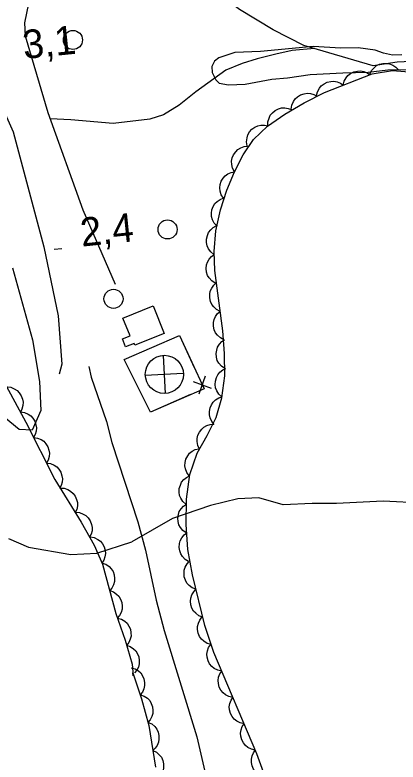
# Model space of a CAD drawing. Extents: x 336540 to 340074, y 5572036 to 5573747.
# Drawn here: x 338417.1 to 338457.2, y 5572439.2 to 5572517.5 of the extents above; entities that cross this region are included whole.
import ezdxf

# ---------------------------------------------------------------- set-up
doc = ezdxf.new("R2010")
doc.units = 0
for name, color, linetype in [('Niveau 19', 7, 'Continuous'), ('Niveau 2', 7, 'Continuous'), ('Niveau 22', 7, 'Continuous'), ('Niveau 3', 7, 'Continuous'), ('Niveau 31', 7, 'Continuous'), ('Niveau 34', 7, 'Continuous'), ('Niveau 36', 7, 'Continuous'), ('Niveau 37', 7, 'Continuous'), ('Niveau 44', 7, 'Continuous')]:
    doc.layers.add(name, color=color, linetype=linetype)

msp = doc.modelspace()

# ---------------------------------------------------------------- linework, layer by layer
at = {"layer": 'Niveau 19'}
for points in [[(338419.4, 5572520.85), (338418.55, 5572518.72), (338418.11, 5572516.68), (338418.17, 5572515.31), (338420.57, 5572507.28), (338424.22, 5572497.09), (338427.6, 5572489.28)], [(338409.33, 5572516.64), (338410.71, 5572515.83), (338412.3, 5572514.39), (338415.06, 5572509.41), (338416.92, 5572505.25), (338420.15, 5572493.2), (338421.65, 5572485.97), (338422.03, 5572480.9), (338421.75, 5572479.87)]]:
    msp.add_lwpolyline(points, dxfattribs=at)
at = {"layer": 'Niveau 2'}
for points in [[(338457.63, 5572513.32), (338456.67, 5572513.3), (338455.71, 5572513.51), (338454.86, 5572513.82), (338453.05, 5572514.07), (338451.25, 5572514.03), (338448.37, 5572514.19), (338442.85, 5572513.67), (338440.15, 5572513.56), (338438.47, 5572513.01), (338438.02, 5572512.67), (338437.75, 5572512.1), (338437.76, 5572511.48), (338438.17, 5572510.7), (338438.52, 5572510.37), (338439.48, 5572510.17), (338441.22, 5572510.26), (338444.03, 5572510.78), (338445.67, 5572510.92), (338448.03, 5572511.26), (338451.46, 5572511.45), (338454.11, 5572511.5), (338456.19, 5572511.77), (338462.11, 5572511.85)], [(338416.86, 5572490.99), (338418.96, 5572483.47), (338419.67, 5572479.09), (338419.84, 5572476.05), (338418.92, 5572473.98), (338417.56, 5572474.06), (338415.98, 5572475.35)], [(338490.92, 5572469.36), (338480.69, 5572467.32), (338470.93, 5572466.3), (338464, 5572466.12), (338455.7, 5572466.54), (338450.81, 5572466.29), (338448.25, 5572466.32), (338445.22, 5572466.16), (338442.66, 5572466.89), (338440.45, 5572466.78), (338437.61, 5572466.11), (338433.61, 5572464.72), (338429.35, 5572462.29)], [(338416.45, 5572462.65), (338418.54, 5572461.74), (338422.98, 5572460.95), (338425.69, 5572461.09), (338429.35, 5572462.29)]]:
    msp.add_lwpolyline(points, dxfattribs=at)
at = {"layer": 'Niveau 22'}
for points in [[(338471.91, 5572513.27), (338457.16, 5572512.56), (338454.63, 5572512.16), (338447.37, 5572514.32), (338444.18, 5572515.94), (338440.62, 5572518.09), (338438, 5572520.05), (338436.46, 5572521.75), (338435.27, 5572522.79), (338432.67, 5572525.29)], [(338448.49, 5572513.98), (338446.14, 5572513.78), (338444.46, 5572513.4), (338442.49, 5572512.91), (338440.92, 5572512.42), (338439.19, 5572511.71), (338436.05, 5572509.43), (338434.33, 5572508.04), (338432.66, 5572507.05), (338431.26, 5572506.57), (338427.41, 5572506.12), (338422.97, 5572506.51), (338420.8, 5572506.61)], [(338424.85, 5572480.68), (338425.1, 5572479.56), (338426.71, 5572474.9), (338427.28, 5572472.71), (338429.97, 5572464.37), (338430.78, 5572461.4), (338431.91, 5572456.18), (338432.76, 5572453.01), (338436.18, 5572441.87), (338437.2, 5572437.3)]]:
    msp.add_lwpolyline(points, dxfattribs=at)
at = {"layer": 'Niveau 3'}
msp.add_line((338421.23, 5572492.96), (338422.04, 5572493.04), dxfattribs=at)
at = {"layer": 'Niveau 31'}
msp.add_lwpolyline([(338431.58, 5572487.03), (338432.75, 5572484.12), (338429.69, 5572482.89), (338429.61, 5572483.09), (338428.71, 5572482.73), (338428.38, 5572483.55), (338429.19, 5572483.88), (338428.43, 5572485.74), (338431.58, 5572487.03)], dxfattribs=at)
at = {"layer": 'Niveau 34'}
for p, q in [((338432.65, 5572481.82), (338432.86, 5572477.83)), ((338434.75, 5572479.93), (338430.76, 5572479.73))]:
    msp.add_line(p, q, dxfattribs=at)
msp.add_circle((338432.768, 5572479.838), 2, dxfattribs=at)
at = {"layer": 'Niveau 36'}
for centre in [(338423.189, 5572514.881), (338433.101, 5572495.028), (338427.439, 5572487.751)]:
    msp.add_circle(centre, 1, dxfattribs=at)
at = {"layer": 'Niveau 37'}
for p, q in [((338435.8, 5572479.09), (338437.68, 5572478.4)), ((338436.4, 5572477.81), (338437.08, 5572479.69))]:
    msp.add_line(p, q, dxfattribs=at)
for points in [[(338428.55, 5572481.38), (338434.34, 5572483.9), (338436.93, 5572478.34), (338431.31, 5572475.87), (338428.55, 5572481.38)], [(338428.55, 5572481.38), (338434.34, 5572483.9), (338435.9, 5572480.56)], [(338428.89, 5572480.71), (338428.55, 5572481.38)], [(338435.51, 5572477.72), (338431.31, 5572475.87), (338428.89, 5572480.71)]]:
    msp.add_lwpolyline(points, dxfattribs=at)
at = {"layer": 'Niveau 44'}
for points in [[(338454.29, 5572511.29), (338454.46, 5572511.67), (338454.73, 5572511.97), (338454.98, 5572512.19), (338455.3, 5572512.33), (338455.66, 5572512.42), (338456.04, 5572512.42), (338456.36, 5572512.39), (338456.69, 5572512.24), (338457, 5572512.04), (338457.24, 5572511.78)], [(338443.43, 5572437.39), (338442.46, 5572440.08), (338437.94, 5572450.7), (338436.99, 5572453.51), (338435.72, 5572458.83), (338435.23, 5572461.48), (338435.06, 5572464.1), (338435.09, 5572466.76), (338435.42, 5572469.35), (338436.19, 5572471.57), (338437.26, 5572473.43), (338438.2, 5572475.31), (338438.77, 5572477.39), (338439.09, 5572479.67), (338439.08, 5572482.03), (338438.88, 5572484.41), (338438.04, 5572490.72), (338437.98, 5572492.72), (338438.16, 5572494.88), (338438.66, 5572497.07), (338439.31, 5572499.14), (338440.11, 5572501.06), (338441.03, 5572502.86), (338442.11, 5572504.44), (338443.57, 5572505.86), (338445.4, 5572507.11), (338447.4, 5572508.31), (338449.54, 5572509.38), (338454.55, 5572511.33), (338456.65, 5572511.68), (338458.83, 5572511.52)], [(338451.5, 5572510.14), (338451.6, 5572510.55), (338451.8, 5572510.91), (338452, 5572511.17), (338452.28, 5572511.37), (338452.61, 5572511.54), (338452.99, 5572511.62), (338453.31, 5572511.65), (338453.66, 5572511.57), (338454, 5572511.44), (338454.3, 5572511.23)], [(338448.71, 5572509.06), (338448.8, 5572509.46), (338449, 5572509.82), (338449.2, 5572510.08), (338449.49, 5572510.29), (338449.82, 5572510.45), (338450.19, 5572510.53), (338450.52, 5572510.56), (338450.86, 5572510.49), (338451.21, 5572510.35), (338451.5, 5572510.14)], [(338446.06, 5572507.64), (338446.11, 5572508.05), (338446.28, 5572508.42), (338446.46, 5572508.7), (338446.72, 5572508.94), (338447.04, 5572509.13), (338447.4, 5572509.24), (338447.72, 5572509.3), (338448.07, 5572509.26), (338448.43, 5572509.16), (338448.74, 5572508.98)], [(338443.61, 5572505.89), (338443.61, 5572506.31), (338443.73, 5572506.7), (338443.86, 5572507), (338444.09, 5572507.26), (338444.38, 5572507.5), (338444.73, 5572507.66), (338445.03, 5572507.76), (338445.39, 5572507.77), (338445.75, 5572507.71), (338446.09, 5572507.58)], [(338441.45, 5572503.8), (338441.38, 5572504.21), (338441.43, 5572504.62), (338441.51, 5572504.94), (338441.69, 5572505.24), (338441.93, 5572505.52), (338442.25, 5572505.74), (338442.54, 5572505.89), (338442.88, 5572505.96), (338443.25, 5572505.97), (338443.61, 5572505.89)], [(338440.12, 5572501.08), (338439.92, 5572501.44), (338439.83, 5572501.84), (338439.81, 5572502.17), (338439.88, 5572502.52), (338440.02, 5572502.86), (338440.25, 5572503.17), (338440.47, 5572503.4), (338440.78, 5572503.58), (338441.13, 5572503.71), (338441.49, 5572503.75)], [(338438.96, 5572498.31), (338438.73, 5572498.66), (338438.62, 5572499.05), (338438.57, 5572499.38), (338438.62, 5572499.72), (338438.73, 5572500.08), (338438.93, 5572500.4), (338439.14, 5572500.66), (338439.43, 5572500.85), (338439.77, 5572501.01), (338440.12, 5572501.08)], [(338438.28, 5572495.38), (338437.99, 5572495.69), (338437.81, 5572496.05), (338437.71, 5572496.37), (338437.69, 5572496.72), (338437.74, 5572497.09), (338437.89, 5572497.44), (338438.05, 5572497.73), (338438.3, 5572497.97), (338438.61, 5572498.18), (338438.94, 5572498.31)], [(338437.95, 5572492.41), (338437.63, 5572492.67), (338437.4, 5572493), (338437.25, 5572493.3), (338437.19, 5572493.65), (338437.19, 5572494.01), (338437.28, 5572494.39), (338437.4, 5572494.69), (338437.62, 5572494.97), (338437.89, 5572495.22), (338438.2, 5572495.4)], [(338438.08, 5572489.41), (338437.73, 5572489.63), (338437.46, 5572489.94), (338437.28, 5572490.21), (338437.18, 5572490.55), (338437.14, 5572490.92), (338437.19, 5572491.3), (338437.27, 5572491.61), (338437.45, 5572491.91), (338437.7, 5572492.19), (338437.99, 5572492.4)], [(338438.61, 5572486.44), (338438.24, 5572486.63), (338437.94, 5572486.91), (338437.73, 5572487.17), (338437.6, 5572487.49), (338437.52, 5572487.85), (338437.53, 5572488.23), (338437.58, 5572488.56), (338437.73, 5572488.87), (338437.94, 5572489.18), (338438.21, 5572489.42)], [(338439.01, 5572483.47), (338438.63, 5572483.66), (338438.34, 5572483.94), (338438.13, 5572484.19), (338437.99, 5572484.52), (338437.91, 5572484.88), (338437.93, 5572485.26), (338437.97, 5572485.58), (338438.13, 5572485.9), (338438.34, 5572486.2), (338438.61, 5572486.44)], [(338439.09, 5572480.47), (338438.74, 5572480.7), (338438.48, 5572481.02), (338438.31, 5572481.3), (338438.22, 5572481.64), (338438.18, 5572482.01), (338438.25, 5572482.38), (338438.33, 5572482.7), (338438.53, 5572482.99), (338438.78, 5572483.27), (338439.07, 5572483.47)], [(338438.78, 5572477.49), (338438.47, 5572477.77), (338438.26, 5572478.12), (338438.13, 5572478.42), (338438.09, 5572478.77), (338438.11, 5572479.14), (338438.23, 5572479.51), (338438.36, 5572479.8), (338438.59, 5572480.07), (338438.88, 5572480.3), (338439.2, 5572480.46)], [(338415.73, 5572479.49), (338418.24, 5572474.84), (338421.3, 5572468.82), (338424.06, 5572464.34), (338425.4, 5572461.95), (338426.28, 5572459.94), (338427.7, 5572454.77), (338428.65, 5572451.97), (338429.38, 5572449.46), (338429.49, 5572448.25), (338429.48, 5572448.55), (338430.38, 5572445.83), (338431.13, 5572443.04), (338431.83, 5572438.66)], [(338416.25, 5572478.52), (338416.67, 5572478.48), (338417.04, 5572478.33), (338417.33, 5572478.16), (338417.57, 5572477.9), (338417.77, 5572477.59), (338417.89, 5572477.23), (338417.97, 5572476.91), (338417.94, 5572476.56), (338417.84, 5572476.2), (338417.68, 5572475.88)], [(338438, 5572474.6), (338437.73, 5572474.91), (338437.57, 5572475.28), (338437.48, 5572475.6), (338437.48, 5572475.95), (338437.55, 5572476.32), (338437.71, 5572476.66), (338437.88, 5572476.94), (338438.14, 5572477.18), (338438.46, 5572477.37), (338438.8, 5572477.49)], [(338417.7, 5572475.9), (338418.12, 5572475.85), (338418.49, 5572475.68), (338418.77, 5572475.51), (338419, 5572475.24), (338419.2, 5572474.93), (338419.31, 5572474.56), (338419.38, 5572474.24), (338419.34, 5572473.89), (338419.24, 5572473.54), (338419.06, 5572473.22)], [(338436.44, 5572472.01), (338436.26, 5572472.38), (338436.19, 5572472.79), (338436.19, 5572473.12), (338436.28, 5572473.46), (338436.43, 5572473.79), (338436.68, 5572474.09), (338436.91, 5572474.31), (338437.23, 5572474.47), (338437.58, 5572474.58), (338437.94, 5572474.61)], [(338419.06, 5572473.22), (338419.48, 5572473.17), (338419.85, 5572473.01), (338420.13, 5572472.83), (338420.36, 5572472.57), (338420.56, 5572472.26), (338420.67, 5572471.89), (338420.74, 5572471.57), (338420.7, 5572471.22), (338420.6, 5572470.86), (338420.42, 5572470.55)], [(338435.37, 5572469.21), (338435.12, 5572469.55), (338434.98, 5572469.93), (338434.91, 5572470.25), (338434.94, 5572470.6), (338435.03, 5572470.96), (338435.22, 5572471.3), (338435.4, 5572471.57), (338435.68, 5572471.78), (338436.01, 5572471.96), (338436.36, 5572472.05)], [(338420.42, 5572470.55), (338420.84, 5572470.5), (338421.21, 5572470.33), (338421.49, 5572470.16), (338421.72, 5572469.9), (338421.92, 5572469.58), (338422.03, 5572469.22), (338422.1, 5572468.9), (338422.06, 5572468.55), (338421.95, 5572468.19), (338421.78, 5572467.87)], [(338435.02, 5572466.23), (338434.71, 5572466.51), (338434.49, 5572466.85), (338434.36, 5572467.15), (338434.31, 5572467.5), (338434.33, 5572467.87), (338434.44, 5572468.24), (338434.57, 5572468.54), (338434.8, 5572468.81), (338435.08, 5572469.04), (338435.4, 5572469.21)], [(338421.86, 5572467.92), (338422.27, 5572467.9), (338422.66, 5572467.76), (338422.95, 5572467.61), (338423.21, 5572467.37), (338423.43, 5572467.08), (338423.57, 5572466.72), (338423.66, 5572466.41), (338423.65, 5572466.05), (338423.58, 5572465.69), (338423.43, 5572465.36)], [(338435.05, 5572463.23), (338434.71, 5572463.47), (338434.45, 5572463.78), (338434.29, 5572464.07), (338434.2, 5572464.41), (338434.17, 5572464.78), (338434.24, 5572465.15), (338434.33, 5572465.47), (338434.53, 5572465.76), (338434.78, 5572466.03), (338435.08, 5572466.23)], [(338423.47, 5572465.39), (338423.89, 5572465.35), (338424.27, 5572465.2), (338424.55, 5572465.04), (338424.8, 5572464.79), (338425.01, 5572464.48), (338425.14, 5572464.12), (338425.21, 5572463.8), (338425.19, 5572463.45), (338425.1, 5572463.09), (338424.94, 5572462.77)], [(338425.02, 5572462.81), (338425.43, 5572462.74), (338425.79, 5572462.55), (338426.07, 5572462.36), (338426.28, 5572462.08), (338426.46, 5572461.76), (338426.55, 5572461.39), (338426.6, 5572461.07), (338426.54, 5572460.72), (338426.42, 5572460.37), (338426.23, 5572460.06)], [(338435.31, 5572460.24), (338434.95, 5572460.45), (338434.67, 5572460.75), (338434.48, 5572461.02), (338434.37, 5572461.35), (338434.32, 5572461.71), (338434.36, 5572462.1), (338434.42, 5572462.41), (338434.6, 5572462.72), (338434.83, 5572463.01), (338435.12, 5572463.23)], [(338426.24, 5572460.07), (338426.64, 5572459.94), (338426.97, 5572459.7), (338427.21, 5572459.47), (338427.39, 5572459.17), (338427.52, 5572458.82), (338427.55, 5572458.44), (338427.55, 5572458.12), (338427.44, 5572457.78), (338427.27, 5572457.45), (338427.04, 5572457.18)], [(338436.08, 5572457.32), (338435.69, 5572457.47), (338435.37, 5572457.72), (338435.13, 5572457.95), (338434.97, 5572458.26), (338434.85, 5572458.61), (338434.83, 5572458.99), (338434.84, 5572459.32), (338434.96, 5572459.65), (338435.14, 5572459.97), (338435.38, 5572460.24)], [(338427.04, 5572457.18), (338427.43, 5572457.04), (338427.76, 5572456.81), (338428.01, 5572456.58), (338428.18, 5572456.28), (338428.31, 5572455.93), (338428.35, 5572455.55), (338428.35, 5572455.22), (338428.24, 5572454.89), (338428.07, 5572454.56), (338427.83, 5572454.28)], [(338436.78, 5572454.4), (338436.39, 5572454.55), (338436.06, 5572454.8), (338435.83, 5572455.03), (338435.66, 5572455.34), (338435.55, 5572455.69), (338435.52, 5572456.07), (338435.54, 5572456.4), (338435.66, 5572456.73), (338435.84, 5572457.05), (338436.08, 5572457.32)], [(338427.86, 5572454.29), (338428.26, 5572454.18), (338428.61, 5572453.97), (338428.86, 5572453.75), (338429.06, 5572453.46), (338429.21, 5572453.12), (338429.27, 5572452.74), (338429.28, 5572452.42), (338429.19, 5572452.08), (338429.04, 5572451.74), (338428.83, 5572451.45)], [(338437.66, 5572451.54), (338437.25, 5572451.65), (338436.91, 5572451.87), (338436.66, 5572452.08), (338436.46, 5572452.37), (338436.32, 5572452.71), (338436.25, 5572453.09), (338436.24, 5572453.41), (338436.33, 5572453.75), (338436.48, 5572454.09), (338436.7, 5572454.38)], [(338428.8, 5572451.45), (338429.2, 5572451.32), (338429.53, 5572451.09), (338429.78, 5572450.86), (338429.96, 5572450.56), (338430.09, 5572450.22), (338430.14, 5572449.84), (338430.14, 5572449.51), (338430.04, 5572449.17), (338429.87, 5572448.84), (338429.64, 5572448.56)], [(338438.77, 5572448.75), (338438.36, 5572448.83), (338438, 5572449.02), (338437.73, 5572449.21), (338437.51, 5572449.49), (338437.34, 5572449.82), (338437.25, 5572450.19), (338437.21, 5572450.51), (338437.27, 5572450.86), (338437.4, 5572451.21), (338437.59, 5572451.51)], [(338429.3, 5572449.1), (338429.7, 5572448.99), (338430.04, 5572448.77), (338430.29, 5572448.56), (338430.49, 5572448.26), (338430.63, 5572447.92), (338430.69, 5572447.54), (338430.7, 5572447.22), (338430.61, 5572446.88), (338430.46, 5572446.54), (338430.24, 5572446.25)], [(338439.94, 5572445.99), (338439.53, 5572446.07), (338439.17, 5572446.26), (338438.91, 5572446.45), (338438.69, 5572446.73), (338438.52, 5572447.06), (338438.43, 5572447.43), (338438.39, 5572447.75), (338438.45, 5572448.1), (338438.57, 5572448.45), (338438.77, 5572448.75)], [(338430.26, 5572446.26), (338430.66, 5572446.13), (338430.99, 5572445.89), (338431.23, 5572445.66), (338431.4, 5572445.35), (338431.53, 5572445.01), (338431.57, 5572444.63), (338431.56, 5572444.3), (338431.45, 5572443.97), (338431.28, 5572443.64), (338431.04, 5572443.37)], [(338441.12, 5572443.23), (338440.71, 5572443.31), (338440.35, 5572443.5), (338440.08, 5572443.69), (338439.86, 5572443.97), (338439.69, 5572444.3), (338439.6, 5572444.67), (338439.56, 5572444.99), (338439.62, 5572445.34), (338439.75, 5572445.69), (338439.94, 5572445.99)], [(338431.08, 5572443.37), (338431.46, 5572443.2), (338431.76, 5572442.92), (338431.97, 5572442.67), (338432.12, 5572442.35), (338432.2, 5572441.99), (338432.2, 5572441.61), (338432.16, 5572441.29), (338432.02, 5572440.96), (338431.81, 5572440.66), (338431.55, 5572440.41)], [(338442.29, 5572440.47), (338441.88, 5572440.55), (338441.52, 5572440.74), (338441.26, 5572440.93), (338441.04, 5572441.21), (338440.87, 5572441.54), (338440.78, 5572441.91), (338440.73, 5572442.23), (338440.8, 5572442.58), (338440.92, 5572442.93), (338441.12, 5572443.23)], [(338431.55, 5572440.41), (338431.93, 5572440.23), (338432.23, 5572439.96), (338432.45, 5572439.71), (338432.59, 5572439.39), (338432.68, 5572439.03), (338432.67, 5572438.65), (338432.64, 5572438.32), (338432.49, 5572438), (338432.29, 5572437.69), (338432.02, 5572437.45)], [(338443.33, 5572437.66), (338442.93, 5572437.76), (338442.58, 5572437.97), (338442.32, 5572438.18), (338442.12, 5572438.47), (338441.97, 5572438.8), (338441.9, 5572439.18), (338441.88, 5572439.51), (338441.96, 5572439.85), (338442.1, 5572440.19), (338442.32, 5572440.48)]]:
    msp.add_lwpolyline(points, dxfattribs=at)

# ---------------------------------------------------------------- texts
at = {"layer": 'Niveau 3'}
for s, p in [('3,1    ', (338418.07, 5572512.88)), ('2,4    ', (338424.11, 5572493.22))]:
    msp.add_text(s, height=3, rotation=5.88941, dxfattribs=at).set_placement(p)

doc.saveas('drawing.dxf')
